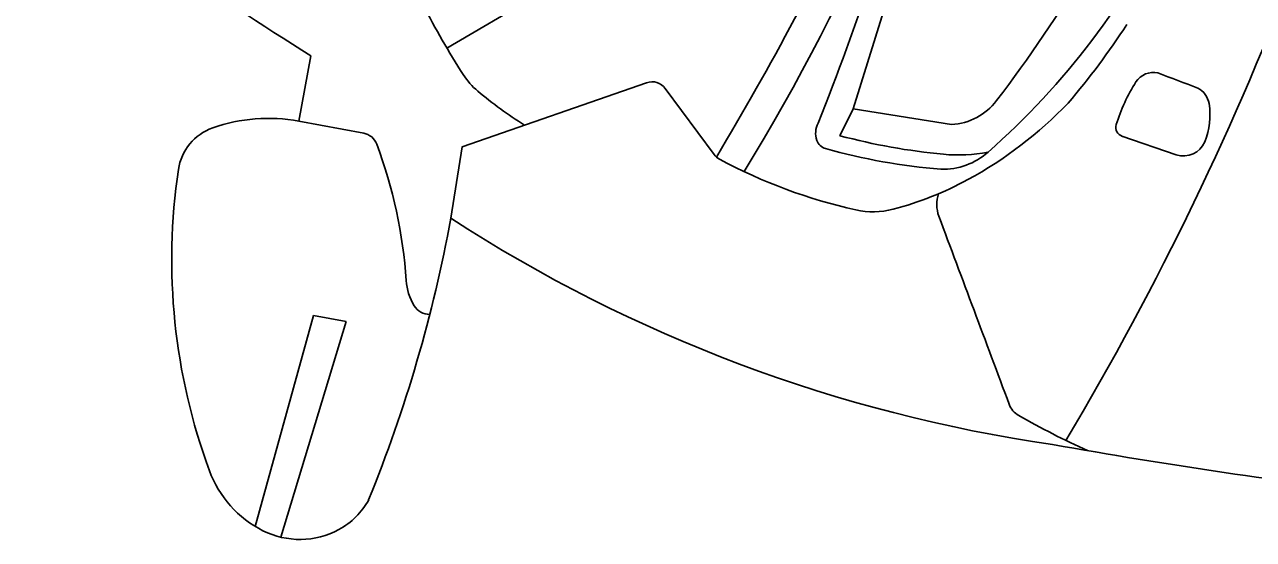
# Model space of a CAD drawing. Extents: x 14104283 to 14128447, y 8633203 to 8671666.
# Drawn here: x 14107460.57 to 14107469.37, y 8639284.6 to 8639288.28 of the extents above; entities that cross this region are included whole.
import ezdxf

# ---------------------------------------------------------------- set-up
doc = ezdxf.new("R2010")
doc.units = 0
doc.layers.add('Cell', color=7, linetype='Continuous')

msp = doc.modelspace()

# ---------------------------------------------------------------- linework, layer by layer
at = {"layer": 'Cell'}
for p, q in [((14107463.5957, 8639288.1134), (14107466.0151, 8639289.5348)), ((14107462.5361, 8639287.5911), (14107462.6231, 8639288.0583)), ((14107465.1584, 8639287.8254), (14107465.5079, 8639287.3532)), ((14107467.2077, 8639287.567), (14107466.5028, 8639287.6802)), ((14107462.5361, 8639287.5911), (14107463.0005, 8639287.5046)), ((14107468.4276, 8639287.4831), (14107468.816, 8639287.351)), ((14107462.2235, 8639284.6911), (14107462.6411, 8639286.2002)), ((14107462.8742, 8639286.1568), (14107462.6411, 8639286.2002)), ((14107462.4075, 8639284.6135), (14107462.8742, 8639286.1568))]:
    msp.add_line(p, q, dxfattribs=at)
for points in [[(14107468.9709, 8639291.6653), (14107467.5878, 8639291.1581), (14107466.5028, 8639287.6802), (14107466.4088, 8639287.4867)], [(14107463.624, 8639286.896), (14107463.7043, 8639287.4064), (14107465.0253, 8639287.8665)]]:
    msp.add_lwpolyline(points, dxfattribs=at)
for centre, radius, start, end in [((14107449.2796, 8639296.4918), 21.8297, 329.17621, 349.45961), ((14107452.2005, 8639295.4772), 15.8397, 328.62233, 344.7217), ((14107449.1962, 8639294.3811), 18.3639, 338.25414, 345.34634), ((14107458.4225, 8639294.65), 11.4336, 322.80501, 334.35206), ((14107474.637, 8639307.308), 22.6911, 231.69868, 238.03142), ((14107443.2343, 8639300.6069), 25.943, 329.22958, 334.24819), ((14107463.833, 8639291.4948), 5.499, 311.39507, 334.18406), ((14107468.2551, 8639290.8606), 5.409, 206.77974, 212.87848), ((14107464.176, 8639291.0491), 5.1009, 319.27028, 327.15132), ((14107468.6518, 8639287.7927), 0.147, 77.14473, 147.49485), ((14107430.8169, 8639187.0328), 107.7748, 69.266808, 69.429552), ((14107464.159, 8639288.2129), 0.5317, 212.87848, 229.91253), ((14107465.064, 8639287.7555), 0.1175, 36.50542, 109.20166), ((14107469.5896, 8639287.1951), 1.259, 147.49485, 162.85444), ((14107465.7749, 8639290.1326), 3.0409, 229.91253, 237.71463), ((14107468.8966, 8639287.6907), 0.1562, 9.64181, 61.55163), ((14107467.1843, 8639288.0006), 0.4343, 273.08589, 322.80501), ((14107465.9267, 8639289.7437), 2.9264, 298.54041, 316.2707), ((14107468.5605, 8639287.6336), 0.4971, 337.45622, 9.64181), ((14107462.3177, 8639286.4192), 1.192, 79.44665, 109.51752), ((14107462.0446, 8639287.1897), 0.3746, 109.51752, 171.51295), ((14107462.9779, 8639287.3829), 0.1237, 20.63296, 79.44665), ((14107466.3885, 8639287.5045), 0.1536, 151.6339, 199.29149), ((14107468.451, 8639287.5464), 0.0675, 162.85444, 252.77191), ((14107459.9152, 8639286.2297), 3.3963, 3.72035, 20.63296), ((14107466.3312, 8639287.4844), 0.0929, 199.29149, 254.32837), ((14107467.5733, 8639291.8542), 4.52, 255.07094, 264.61934), ((14107468.8687, 8639287.5056), 0.1634, 251.21081, 337.45622), ((14107465.6023, 8639287.4231), 0.1175, 216.50542, 241.59107), ((14107467.3364, 8639290.6291), 3.7624, 241.59107, 257.51025), ((14107467.485, 8639291.5971), 4.3644, 254.32837, 265.35575), ((14107467.1444, 8639287.7381), 0.4912, 268.5094, 311.39507), ((14107467.2551, 8639288.4766), 1.1275, 264.61934, 280.94581), ((14107465.9953, 8639286.6002), 4.369, 171.51295, 200.22853), ((14107466.1845, 8639289.2697), 2.3869, 284.69181, 298.54041), ((14107467.3409, 8639286.9945), 0.2389, 161.16211, 200.44514), ((14107453.549, 8639288.7439), 10.243, 337.84678, 349.60644), ((14107469.461, 8639295.8881), 10.7205, 237.0113, 261.79311), ((14107466.6457, 8639287.5108), 0.5685, 257.51025, 284.69181), ((14108213.2297, 8639565.0572), 796.2721, 200.4451429, 200.5485697), ((14107463.6963, 8639286.4756), 0.3928, 183.72035, 211.54725), ((14107463.4724, 8639286.3381), 0.13, 211.54725, 270.35979), ((14107467.7647, 8639285.6187), 0.1541, 200.54857, 240.2365), ((14107470.5811, 8639290.5438), 5.8276, 240.2365, 245.67849), ((14107475.098, 8639325.3245), 40.6835, 259.853, 263.35602), ((14107462.6312, 8639285.3606), 0.7838, 200.22853, 243.3187), ((14107462.5716, 8639285.1328), 0.528, 298.44125, 331.56598), ((14107462.5432, 8639285.1853), 0.5877, 243.3187, 298.44125)]:
    msp.add_arc(centre, radius, start, end, dxfattribs=at)

doc.saveas('drawing.dxf')
